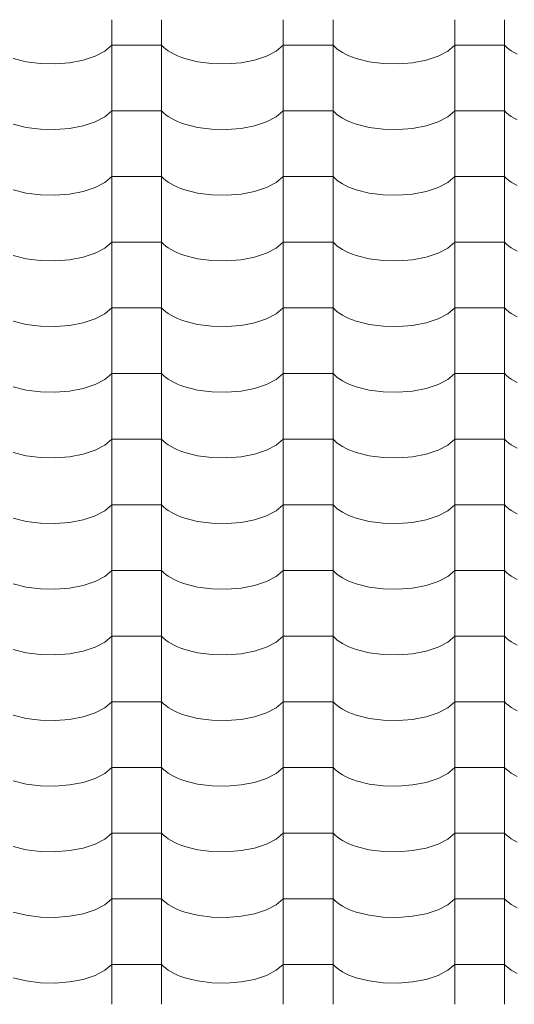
# Model space of a CAD drawing. Header units: millimetres. Extents: x -36478 to 31050, y -14815 to 11827.
# Tile 314 of 656: x -13850 to -13374, y 8977 to 9923. Entities that reach past the tile are written whole.
import ezdxf

# ---------------------------------------------------------------- set-up
doc = ezdxf.new("R2010")
doc.units = ezdxf.units.MM
doc.header["$MEASUREMENT"] = 0
doc.layers.add('Nové_Výplně - Povrchové', color=7, linetype='Continuous')

# ---------------------------------------------------------------- blocks, each defined once
blk = doc.blocks.new('*X13')
at = {"layer": 'Nové_Výplně - Povrchové', "color": 21, "linetype": 'Continuous', "lineweight": 20, "true_color": 0xffaaaa}
for p, q in [((-13761.72, 9923.34), (-13761.72, 9860.46)), ((-13713.69, 9923.34), (-13713.69, 9860.46)), ((-13596.72, 9923.34), (-13596.72, 9860.46)), ((-13548.69, 9923.34), (-13548.69, 9860.46)), ((-13431.72, 9923.34), (-13431.72, 9860.46)), ((-13383.69, 9923.34), (-13383.69, 9860.46)), ((-13768.39, 9893.12), (-13761.72, 9898.8)), ((-13737.71, 9898.8), (-13761.72, 9898.8)), ((-13713.69, 9898.8), (-13737.71, 9898.8)), ((-13713.69, 9898.8), (-13711.86, 9896.91)), ((-13603.39, 9893.12), (-13596.72, 9898.8)), ((-13572.71, 9898.8), (-13596.72, 9898.8)), ((-13548.69, 9898.8), (-13572.71, 9898.8)), ((-13548.69, 9898.8), (-13546.86, 9896.91)), ((-13438.39, 9893.12), (-13431.72, 9898.8)), ((-13407.71, 9898.8), (-13431.72, 9898.8)), ((-13383.69, 9898.8), (-13407.71, 9898.8)), ((-13383.69, 9898.8), (-13381.86, 9896.91)), ((-13777.7, 9888.25), (-13768.39, 9893.12)), ((-13711.86, 9896.91), (-13709.74, 9895.08)), ((-13709.74, 9895.08), (-13707.34, 9893.33)), ((-13707.34, 9893.33), (-13704.65, 9891.65)), ((-13704.65, 9891.65), (-13701.71, 9890.07)), ((-13701.71, 9890.07), (-13698.53, 9888.6)), ((-13612.7, 9888.25), (-13603.39, 9893.12)), ((-13546.86, 9896.91), (-13544.74, 9895.08)), ((-13544.74, 9895.08), (-13542.34, 9893.33)), ((-13542.34, 9893.33), (-13539.65, 9891.65)), ((-13539.65, 9891.65), (-13536.71, 9890.07)), ((-13536.71, 9890.07), (-13533.53, 9888.6)), ((-13447.7, 9888.25), (-13438.39, 9893.12)), ((-13381.86, 9896.91), (-13379.74, 9895.08)), ((-13379.74, 9895.08), (-13377.34, 9893.33)), ((-13377.34, 9893.33), (-13374.65, 9891.65)), ((-13374.65, 9891.65), (-13371.71, 9890.07)), ((-13856.5, 9885.97), (-13844.05, 9882.87)), ((-13844.05, 9882.87), (-13830.39, 9881.12)), ((-13830.39, 9881.12), (-13816.21, 9880.8)), ((-13816.21, 9880.8), (-13802.24, 9881.93)), ((-13802.24, 9881.93), (-13789.18, 9884.46)), ((-13789.18, 9884.46), (-13777.7, 9888.25)), ((-13698.53, 9888.6), (-13695.12, 9887.23)), ((-13695.12, 9887.23), (-13691.5, 9885.97)), ((-13691.5, 9885.97), (-13679.05, 9882.87)), ((-13679.05, 9882.87), (-13665.39, 9881.12)), ((-13665.39, 9881.12), (-13651.21, 9880.8)), ((-13651.21, 9880.8), (-13637.24, 9881.93)), ((-13637.24, 9881.93), (-13624.18, 9884.46)), ((-13624.18, 9884.46), (-13612.7, 9888.25)), ((-13533.53, 9888.6), (-13530.12, 9887.23)), ((-13530.12, 9887.23), (-13526.5, 9885.97)), ((-13526.5, 9885.97), (-13514.05, 9882.87)), ((-13514.05, 9882.87), (-13500.39, 9881.12)), ((-13500.39, 9881.12), (-13486.21, 9880.8)), ((-13486.21, 9880.8), (-13472.24, 9881.93)), ((-13472.24, 9881.93), (-13459.18, 9884.46)), ((-13459.18, 9884.46), (-13447.7, 9888.25)), ((-13761.72, 9860.23), (-13761.72, 9797.35)), ((-13713.69, 9860.23), (-13713.69, 9797.35)), ((-13596.72, 9860.23), (-13596.72, 9797.35)), ((-13548.69, 9860.23), (-13548.69, 9797.35)), ((-13431.72, 9860.23), (-13431.72, 9797.35)), ((-13383.69, 9860.23), (-13383.69, 9797.35)), ((-13768.39, 9830.01), (-13761.72, 9835.7)), ((-13737.71, 9835.7), (-13761.72, 9835.7)), ((-13713.69, 9835.7), (-13737.71, 9835.7)), ((-13713.69, 9835.7), (-13711.86, 9833.81)), ((-13711.86, 9833.81), (-13709.74, 9831.98)), ((-13603.39, 9830.01), (-13596.72, 9835.7)), ((-13572.71, 9835.7), (-13596.72, 9835.7)), ((-13548.69, 9835.7), (-13572.71, 9835.7)), ((-13548.69, 9835.7), (-13546.86, 9833.81)), ((-13546.86, 9833.81), (-13544.74, 9831.98)), ((-13438.39, 9830.01), (-13431.72, 9835.7)), ((-13407.71, 9835.7), (-13431.72, 9835.7)), ((-13383.69, 9835.7), (-13407.71, 9835.7)), ((-13383.69, 9835.7), (-13381.86, 9833.81)), ((-13381.86, 9833.81), (-13379.74, 9831.98)), ((-13789.18, 9821.35), (-13777.7, 9825.14)), ((-13777.7, 9825.14), (-13768.39, 9830.01)), ((-13709.74, 9831.98), (-13707.34, 9830.22)), ((-13707.34, 9830.22), (-13704.65, 9828.55)), ((-13704.65, 9828.55), (-13701.71, 9826.97)), ((-13701.71, 9826.97), (-13698.53, 9825.49)), ((-13698.53, 9825.49), (-13695.12, 9824.12)), ((-13695.12, 9824.12), (-13691.5, 9822.87)), ((-13624.18, 9821.35), (-13612.7, 9825.14)), ((-13612.7, 9825.14), (-13603.39, 9830.01)), ((-13544.74, 9831.98), (-13542.34, 9830.22)), ((-13542.34, 9830.22), (-13539.65, 9828.55)), ((-13539.65, 9828.55), (-13536.71, 9826.97)), ((-13536.71, 9826.97), (-13533.53, 9825.49)), ((-13533.53, 9825.49), (-13530.12, 9824.12)), ((-13530.12, 9824.12), (-13526.5, 9822.87)), ((-13459.18, 9821.35), (-13447.7, 9825.14)), ((-13447.7, 9825.14), (-13438.39, 9830.01)), ((-13379.74, 9831.98), (-13377.34, 9830.22)), ((-13377.34, 9830.22), (-13374.65, 9828.55)), ((-13374.65, 9828.55), (-13371.71, 9826.97)), ((-13856.5, 9822.87), (-13844.05, 9819.77)), ((-13844.05, 9819.77), (-13830.39, 9818.01)), ((-13830.39, 9818.01), (-13816.21, 9817.69)), ((-13816.21, 9817.69), (-13802.24, 9818.82)), ((-13802.24, 9818.82), (-13789.18, 9821.35)), ((-13691.5, 9822.87), (-13679.05, 9819.77)), ((-13679.05, 9819.77), (-13665.39, 9818.01)), ((-13665.39, 9818.01), (-13651.21, 9817.69)), ((-13651.21, 9817.69), (-13637.24, 9818.82)), ((-13637.24, 9818.82), (-13624.18, 9821.35)), ((-13526.5, 9822.87), (-13514.05, 9819.77)), ((-13514.05, 9819.77), (-13500.39, 9818.01)), ((-13500.39, 9818.01), (-13486.21, 9817.69)), ((-13486.21, 9817.69), (-13472.24, 9818.82)), ((-13472.24, 9818.82), (-13459.18, 9821.35)), ((-13761.72, 9797.13), (-13761.72, 9734.25)), ((-13713.69, 9797.13), (-13713.69, 9734.25)), ((-13596.72, 9797.13), (-13596.72, 9734.25)), ((-13548.69, 9797.13), (-13548.69, 9734.25)), ((-13431.72, 9797.13), (-13431.72, 9734.25)), ((-13383.69, 9797.13), (-13383.69, 9734.25)), ((-13777.7, 9762.04), (-13768.39, 9766.91)), ((-13768.39, 9766.91), (-13761.72, 9772.6)), ((-13737.71, 9772.6), (-13761.72, 9772.6)), ((-13713.69, 9772.6), (-13737.71, 9772.6)), ((-13713.69, 9772.6), (-13711.86, 9770.7)), ((-13711.86, 9770.7), (-13709.74, 9768.87)), ((-13709.74, 9768.87), (-13707.34, 9767.12)), ((-13707.34, 9767.12), (-13704.65, 9765.44)), ((-13612.7, 9762.04), (-13603.39, 9766.91)), ((-13603.39, 9766.91), (-13596.72, 9772.6)), ((-13572.71, 9772.6), (-13596.72, 9772.6)), ((-13548.69, 9772.6), (-13572.71, 9772.6)), ((-13548.69, 9772.6), (-13546.86, 9770.7)), ((-13546.86, 9770.7), (-13544.74, 9768.87)), ((-13544.74, 9768.87), (-13542.34, 9767.12)), ((-13542.34, 9767.12), (-13539.65, 9765.44)), ((-13447.7, 9762.04), (-13438.39, 9766.91)), ((-13438.39, 9766.91), (-13431.72, 9772.6)), ((-13407.71, 9772.6), (-13431.72, 9772.6)), ((-13383.69, 9772.6), (-13407.71, 9772.6)), ((-13383.69, 9772.6), (-13381.86, 9770.7)), ((-13381.86, 9770.7), (-13379.74, 9768.87)), ((-13379.74, 9768.87), (-13377.34, 9767.12)), ((-13377.34, 9767.12), (-13374.65, 9765.44)), ((-13856.5, 9759.76), (-13844.05, 9756.66)), ((-13802.24, 9755.72), (-13789.18, 9758.25)), ((-13789.18, 9758.25), (-13777.7, 9762.04)), ((-13704.65, 9765.44), (-13701.71, 9763.87)), ((-13701.71, 9763.87), (-13698.53, 9762.39)), ((-13698.53, 9762.39), (-13695.12, 9761.02)), ((-13695.12, 9761.02), (-13691.5, 9759.76)), ((-13691.5, 9759.76), (-13679.05, 9756.66)), ((-13637.24, 9755.72), (-13624.18, 9758.25)), ((-13624.18, 9758.25), (-13612.7, 9762.04)), ((-13539.65, 9765.44), (-13536.71, 9763.87)), ((-13536.71, 9763.87), (-13533.53, 9762.39)), ((-13533.53, 9762.39), (-13530.12, 9761.02)), ((-13530.12, 9761.02), (-13526.5, 9759.76)), ((-13526.5, 9759.76), (-13514.05, 9756.66)), ((-13472.24, 9755.72), (-13459.18, 9758.25)), ((-13459.18, 9758.25), (-13447.7, 9762.04)), ((-13374.65, 9765.44), (-13371.71, 9763.87)), ((-13844.05, 9756.66), (-13830.39, 9754.91)), ((-13830.39, 9754.91), (-13816.21, 9754.59)), ((-13816.21, 9754.59), (-13802.24, 9755.72)), ((-13679.05, 9756.66), (-13665.39, 9754.91)), ((-13665.39, 9754.91), (-13651.21, 9754.59)), ((-13651.21, 9754.59), (-13637.24, 9755.72)), ((-13514.05, 9756.66), (-13500.39, 9754.91)), ((-13500.39, 9754.91), (-13486.21, 9754.59)), ((-13486.21, 9754.59), (-13472.24, 9755.72)), ((-13761.72, 9734.02), (-13761.72, 9671.14)), ((-13713.69, 9734.02), (-13713.69, 9671.14)), ((-13596.72, 9734.02), (-13596.72, 9671.14)), ((-13548.69, 9734.02), (-13548.69, 9671.14)), ((-13431.72, 9734.02), (-13431.72, 9671.14)), ((-13383.69, 9734.02), (-13383.69, 9671.14)), ((-13768.39, 9703.8), (-13761.72, 9709.49)), ((-13737.71, 9709.49), (-13761.72, 9709.49)), ((-13713.69, 9709.49), (-13737.71, 9709.49)), ((-13713.69, 9709.49), (-13711.86, 9707.6)), ((-13603.39, 9703.8), (-13596.72, 9709.49)), ((-13572.71, 9709.49), (-13596.72, 9709.49)), ((-13548.69, 9709.49), (-13572.71, 9709.49)), ((-13548.69, 9709.49), (-13546.86, 9707.6)), ((-13438.39, 9703.8), (-13431.72, 9709.49)), ((-13407.71, 9709.49), (-13431.72, 9709.49)), ((-13383.69, 9709.49), (-13407.71, 9709.49)), ((-13383.69, 9709.49), (-13381.86, 9707.6)), ((-13777.7, 9698.94), (-13768.39, 9703.8)), ((-13711.86, 9707.6), (-13709.74, 9705.77)), ((-13709.74, 9705.77), (-13707.34, 9704.01)), ((-13707.34, 9704.01), (-13704.65, 9702.34)), ((-13704.65, 9702.34), (-13701.71, 9700.76)), ((-13701.71, 9700.76), (-13698.53, 9699.28)), ((-13612.7, 9698.94), (-13603.39, 9703.8)), ((-13546.86, 9707.6), (-13544.74, 9705.77)), ((-13544.74, 9705.77), (-13542.34, 9704.01)), ((-13542.34, 9704.01), (-13539.65, 9702.34)), ((-13539.65, 9702.34), (-13536.71, 9700.76)), ((-13536.71, 9700.76), (-13533.53, 9699.28)), ((-13447.7, 9698.94), (-13438.39, 9703.8)), ((-13381.86, 9707.6), (-13379.74, 9705.77)), ((-13379.74, 9705.77), (-13377.34, 9704.01)), ((-13377.34, 9704.01), (-13374.65, 9702.34)), ((-13374.65, 9702.34), (-13371.71, 9700.76)), ((-13856.5, 9696.66), (-13844.05, 9693.56)), ((-13844.05, 9693.56), (-13830.39, 9691.8)), ((-13830.39, 9691.8), (-13816.21, 9691.48)), ((-13816.21, 9691.48), (-13802.24, 9692.61)), ((-13802.24, 9692.61), (-13789.18, 9695.14)), ((-13789.18, 9695.14), (-13777.7, 9698.94)), ((-13698.53, 9699.28), (-13695.12, 9697.91)), ((-13695.12, 9697.91), (-13691.5, 9696.66)), ((-13691.5, 9696.66), (-13679.05, 9693.56)), ((-13679.05, 9693.56), (-13665.39, 9691.8)), ((-13665.39, 9691.8), (-13651.21, 9691.48)), ((-13651.21, 9691.48), (-13637.24, 9692.61)), ((-13637.24, 9692.61), (-13624.18, 9695.14)), ((-13624.18, 9695.14), (-13612.7, 9698.94)), ((-13533.53, 9699.28), (-13530.12, 9697.91)), ((-13530.12, 9697.91), (-13526.5, 9696.66)), ((-13526.5, 9696.66), (-13514.05, 9693.56)), ((-13514.05, 9693.56), (-13500.39, 9691.8)), ((-13500.39, 9691.8), (-13486.21, 9691.48)), ((-13486.21, 9691.48), (-13472.24, 9692.61)), ((-13472.24, 9692.61), (-13459.18, 9695.14)), ((-13459.18, 9695.14), (-13447.7, 9698.94)), ((-13761.72, 9670.92), (-13761.72, 9608.04)), ((-13713.69, 9670.92), (-13713.69, 9608.04)), ((-13596.72, 9670.92), (-13596.72, 9608.04)), ((-13548.69, 9670.92), (-13548.69, 9608.04)), ((-13431.72, 9670.92), (-13431.72, 9608.04)), ((-13383.69, 9670.92), (-13383.69, 9608.04)), ((-13768.39, 9640.7), (-13761.72, 9646.39)), ((-13737.71, 9646.39), (-13761.72, 9646.39)), ((-13713.69, 9646.39), (-13737.71, 9646.39)), ((-13713.69, 9646.39), (-13711.86, 9644.49)), ((-13711.86, 9644.49), (-13709.74, 9642.66)), ((-13603.39, 9640.7), (-13596.72, 9646.39)), ((-13572.71, 9646.39), (-13596.72, 9646.39)), ((-13548.69, 9646.39), (-13572.71, 9646.39)), ((-13548.69, 9646.39), (-13546.86, 9644.49)), ((-13546.86, 9644.49), (-13544.74, 9642.66)), ((-13438.39, 9640.7), (-13431.72, 9646.39)), ((-13407.71, 9646.39), (-13431.72, 9646.39)), ((-13383.69, 9646.39), (-13407.71, 9646.39)), ((-13383.69, 9646.39), (-13381.86, 9644.49)), ((-13381.86, 9644.49), (-13379.74, 9642.66)), ((-13789.18, 9632.04), (-13777.7, 9635.83)), ((-13777.7, 9635.83), (-13768.39, 9640.7)), ((-13709.74, 9642.66), (-13707.34, 9640.91)), ((-13707.34, 9640.91), (-13704.65, 9639.24)), ((-13704.65, 9639.24), (-13701.71, 9637.66)), ((-13701.71, 9637.66), (-13698.53, 9636.18)), ((-13698.53, 9636.18), (-13695.12, 9634.81)), ((-13695.12, 9634.81), (-13691.5, 9633.55)), ((-13624.18, 9632.04), (-13612.7, 9635.83)), ((-13612.7, 9635.83), (-13603.39, 9640.7)), ((-13544.74, 9642.66), (-13542.34, 9640.91)), ((-13542.34, 9640.91), (-13539.65, 9639.24)), ((-13539.65, 9639.24), (-13536.71, 9637.66)), ((-13536.71, 9637.66), (-13533.53, 9636.18)), ((-13533.53, 9636.18), (-13530.12, 9634.81)), ((-13530.12, 9634.81), (-13526.5, 9633.55)), ((-13459.18, 9632.04), (-13447.7, 9635.83)), ((-13447.7, 9635.83), (-13438.39, 9640.7)), ((-13379.74, 9642.66), (-13377.34, 9640.91)), ((-13377.34, 9640.91), (-13374.65, 9639.24)), ((-13374.65, 9639.24), (-13371.71, 9637.66)), ((-13856.5, 9633.55), (-13844.05, 9630.45)), ((-13844.05, 9630.45), (-13830.39, 9628.7)), ((-13830.39, 9628.7), (-13816.21, 9628.38)), ((-13816.21, 9628.38), (-13802.24, 9629.51)), ((-13802.24, 9629.51), (-13789.18, 9632.04)), ((-13691.5, 9633.55), (-13679.05, 9630.45)), ((-13679.05, 9630.45), (-13665.39, 9628.7)), ((-13665.39, 9628.7), (-13651.21, 9628.38)), ((-13651.21, 9628.38), (-13637.24, 9629.51)), ((-13637.24, 9629.51), (-13624.18, 9632.04)), ((-13526.5, 9633.55), (-13514.05, 9630.45)), ((-13514.05, 9630.45), (-13500.39, 9628.7)), ((-13500.39, 9628.7), (-13486.21, 9628.38)), ((-13486.21, 9628.38), (-13472.24, 9629.51)), ((-13472.24, 9629.51), (-13459.18, 9632.04)), ((-13761.72, 9607.81), (-13761.72, 9544.94)), ((-13713.69, 9607.81), (-13713.69, 9544.94)), ((-13596.72, 9607.81), (-13596.72, 9544.94)), ((-13548.69, 9607.81), (-13548.69, 9544.94)), ((-13431.72, 9607.81), (-13431.72, 9544.94)), ((-13383.69, 9607.81), (-13383.69, 9544.94)), ((-13777.7, 9572.73), (-13768.39, 9577.59)), ((-13768.39, 9577.59), (-13761.72, 9583.28)), ((-13737.71, 9583.28), (-13761.72, 9583.28)), ((-13713.69, 9583.28), (-13737.71, 9583.28)), ((-13713.69, 9583.28), (-13711.86, 9581.39)), ((-13711.86, 9581.39), (-13709.74, 9579.56)), ((-13709.74, 9579.56), (-13707.34, 9577.8)), ((-13707.34, 9577.8), (-13704.65, 9576.13)), ((-13612.7, 9572.73), (-13603.39, 9577.59)), ((-13603.39, 9577.59), (-13596.72, 9583.28)), ((-13572.71, 9583.28), (-13596.72, 9583.28)), ((-13548.69, 9583.28), (-13572.71, 9583.28)), ((-13548.69, 9583.28), (-13546.86, 9581.39)), ((-13546.86, 9581.39), (-13544.74, 9579.56)), ((-13544.74, 9579.56), (-13542.34, 9577.8)), ((-13542.34, 9577.8), (-13539.65, 9576.13)), ((-13447.7, 9572.73), (-13438.39, 9577.59)), ((-13438.39, 9577.59), (-13431.72, 9583.28)), ((-13407.71, 9583.28), (-13431.72, 9583.28)), ((-13383.69, 9583.28), (-13407.71, 9583.28)), ((-13383.69, 9583.28), (-13381.86, 9581.39)), ((-13381.86, 9581.39), (-13379.74, 9579.56)), ((-13379.74, 9579.56), (-13377.34, 9577.8)), ((-13377.34, 9577.8), (-13374.65, 9576.13)), ((-13856.5, 9570.45), (-13844.05, 9567.35)), ((-13802.24, 9566.41), (-13789.18, 9568.93)), ((-13789.18, 9568.93), (-13777.7, 9572.73)), ((-13704.65, 9576.13), (-13701.71, 9574.55)), ((-13701.71, 9574.55), (-13698.53, 9573.07)), ((-13698.53, 9573.07), (-13695.12, 9571.7)), ((-13695.12, 9571.7), (-13691.5, 9570.45)), ((-13691.5, 9570.45), (-13679.05, 9567.35)), ((-13637.24, 9566.41), (-13624.18, 9568.93)), ((-13624.18, 9568.93), (-13612.7, 9572.73)), ((-13539.65, 9576.13), (-13536.71, 9574.55)), ((-13536.71, 9574.55), (-13533.53, 9573.07)), ((-13533.53, 9573.07), (-13530.12, 9571.7)), ((-13530.12, 9571.7), (-13526.5, 9570.45)), ((-13526.5, 9570.45), (-13514.05, 9567.35)), ((-13472.24, 9566.41), (-13459.18, 9568.93)), ((-13459.18, 9568.93), (-13447.7, 9572.73)), ((-13374.65, 9576.13), (-13371.71, 9574.55)), ((-13844.05, 9567.35), (-13830.39, 9565.59)), ((-13830.39, 9565.59), (-13816.21, 9565.27)), ((-13816.21, 9565.27), (-13802.24, 9566.41)), ((-13679.05, 9567.35), (-13665.39, 9565.59)), ((-13665.39, 9565.59), (-13651.21, 9565.27)), ((-13651.21, 9565.27), (-13637.24, 9566.41)), ((-13514.05, 9567.35), (-13500.39, 9565.59)), ((-13500.39, 9565.59), (-13486.21, 9565.27)), ((-13486.21, 9565.27), (-13472.24, 9566.41)), ((-13761.72, 9544.71), (-13761.72, 9481.83)), ((-13713.69, 9544.71), (-13713.69, 9481.83)), ((-13596.72, 9544.71), (-13596.72, 9481.83)), ((-13548.69, 9544.71), (-13548.69, 9481.83)), ((-13431.72, 9544.71), (-13431.72, 9481.83)), ((-13383.69, 9544.71), (-13383.69, 9481.83)), ((-13777.7, 9509.62), (-13768.39, 9514.49)), ((-13768.39, 9514.49), (-13761.72, 9520.18)), ((-13737.71, 9520.18), (-13761.72, 9520.18)), ((-13713.69, 9520.18), (-13737.71, 9520.18)), ((-13713.69, 9520.18), (-13711.86, 9518.28)), ((-13711.86, 9518.28), (-13709.74, 9516.45)), ((-13709.74, 9516.45), (-13707.34, 9514.7)), ((-13707.34, 9514.7), (-13704.65, 9513.03)), ((-13704.65, 9513.03), (-13701.71, 9511.45)), ((-13701.71, 9511.45), (-13698.53, 9509.97)), ((-13612.7, 9509.62), (-13603.39, 9514.49)), ((-13603.39, 9514.49), (-13596.72, 9520.18)), ((-13572.71, 9520.18), (-13596.72, 9520.18)), ((-13548.69, 9520.18), (-13572.71, 9520.18)), ((-13548.69, 9520.18), (-13546.86, 9518.28)), ((-13546.86, 9518.28), (-13544.74, 9516.45)), ((-13544.74, 9516.45), (-13542.34, 9514.7)), ((-13542.34, 9514.7), (-13539.65, 9513.03)), ((-13539.65, 9513.03), (-13536.71, 9511.45)), ((-13536.71, 9511.45), (-13533.53, 9509.97)), ((-13447.7, 9509.62), (-13438.39, 9514.49)), ((-13438.39, 9514.49), (-13431.72, 9520.18)), ((-13407.71, 9520.18), (-13431.72, 9520.18)), ((-13383.69, 9520.18), (-13407.71, 9520.18)), ((-13383.69, 9520.18), (-13381.86, 9518.28)), ((-13381.86, 9518.28), (-13379.74, 9516.45)), ((-13379.74, 9516.45), (-13377.34, 9514.7)), ((-13377.34, 9514.7), (-13374.65, 9513.03)), ((-13374.65, 9513.03), (-13371.71, 9511.45)), ((-13856.5, 9507.35), (-13844.05, 9504.24)), ((-13844.05, 9504.24), (-13830.39, 9502.49)), ((-13830.39, 9502.49), (-13816.21, 9502.17)), ((-13816.21, 9502.17), (-13802.24, 9503.3)), ((-13802.24, 9503.3), (-13789.18, 9505.83)), ((-13789.18, 9505.83), (-13777.7, 9509.62)), ((-13698.53, 9509.97), (-13695.12, 9508.6)), ((-13695.12, 9508.6), (-13691.5, 9507.35)), ((-13691.5, 9507.35), (-13679.05, 9504.24)), ((-13679.05, 9504.24), (-13665.39, 9502.49)), ((-13665.39, 9502.49), (-13651.21, 9502.17)), ((-13651.21, 9502.17), (-13637.24, 9503.3)), ((-13637.24, 9503.3), (-13624.18, 9505.83)), ((-13624.18, 9505.83), (-13612.7, 9509.62)), ((-13533.53, 9509.97), (-13530.12, 9508.6)), ((-13530.12, 9508.6), (-13526.5, 9507.35)), ((-13526.5, 9507.35), (-13514.05, 9504.24)), ((-13514.05, 9504.24), (-13500.39, 9502.49)), ((-13500.39, 9502.49), (-13486.21, 9502.17)), ((-13486.21, 9502.17), (-13472.24, 9503.3)), ((-13472.24, 9503.3), (-13459.18, 9505.83)), ((-13459.18, 9505.83), (-13447.7, 9509.62)), ((-13761.72, 9481.6), (-13761.72, 9418.73)), ((-13713.69, 9481.6), (-13713.69, 9418.73)), ((-13596.72, 9481.6), (-13596.72, 9418.73)), ((-13548.69, 9481.6), (-13548.69, 9418.73)), ((-13431.72, 9481.6), (-13431.72, 9418.73)), ((-13383.69, 9481.6), (-13383.69, 9418.73)), ((-13768.39, 9451.38), (-13761.72, 9457.07)), ((-13737.71, 9457.07), (-13761.72, 9457.07)), ((-13713.69, 9457.07), (-13737.71, 9457.07)), ((-13713.69, 9457.07), (-13711.86, 9455.18)), ((-13711.86, 9455.18), (-13709.74, 9453.35)), ((-13603.39, 9451.38), (-13596.72, 9457.07)), ((-13572.71, 9457.07), (-13596.72, 9457.07)), ((-13548.69, 9457.07), (-13572.71, 9457.07)), ((-13548.69, 9457.07), (-13546.86, 9455.18)), ((-13546.86, 9455.18), (-13544.74, 9453.35)), ((-13438.39, 9451.38), (-13431.72, 9457.07)), ((-13407.71, 9457.07), (-13431.72, 9457.07)), ((-13383.69, 9457.07), (-13407.71, 9457.07)), ((-13383.69, 9457.07), (-13381.86, 9455.18)), ((-13381.86, 9455.18), (-13379.74, 9453.35)), ((-13789.18, 9442.72), (-13777.7, 9446.52)), ((-13777.7, 9446.52), (-13768.39, 9451.38)), ((-13709.74, 9453.35), (-13707.34, 9451.59)), ((-13707.34, 9451.59), (-13704.65, 9449.92)), ((-13704.65, 9449.92), (-13701.71, 9448.34)), ((-13701.71, 9448.34), (-13698.53, 9446.86)), ((-13698.53, 9446.86), (-13695.12, 9445.49)), ((-13695.12, 9445.49), (-13691.5, 9444.24)), ((-13624.18, 9442.72), (-13612.7, 9446.52)), ((-13612.7, 9446.52), (-13603.39, 9451.38)), ((-13544.74, 9453.35), (-13542.34, 9451.59)), ((-13542.34, 9451.59), (-13539.65, 9449.92)), ((-13539.65, 9449.92), (-13536.71, 9448.34)), ((-13536.71, 9448.34), (-13533.53, 9446.86)), ((-13533.53, 9446.86), (-13530.12, 9445.49)), ((-13530.12, 9445.49), (-13526.5, 9444.24)), ((-13459.18, 9442.72), (-13447.7, 9446.52)), ((-13447.7, 9446.52), (-13438.39, 9451.38)), ((-13379.74, 9453.35), (-13377.34, 9451.59)), ((-13377.34, 9451.59), (-13374.65, 9449.92)), ((-13374.65, 9449.92), (-13371.71, 9448.34)), ((-13856.5, 9444.24), (-13844.05, 9441.14)), ((-13844.05, 9441.14), (-13830.39, 9439.38)), ((-13830.39, 9439.38), (-13816.21, 9439.06)), ((-13816.21, 9439.06), (-13802.24, 9440.2)), ((-13802.24, 9440.2), (-13789.18, 9442.72)), ((-13691.5, 9444.24), (-13679.05, 9441.14)), ((-13679.05, 9441.14), (-13665.39, 9439.38)), ((-13665.39, 9439.38), (-13651.21, 9439.06)), ((-13651.21, 9439.06), (-13637.24, 9440.2)), ((-13637.24, 9440.2), (-13624.18, 9442.72)), ((-13526.5, 9444.24), (-13514.05, 9441.14)), ((-13514.05, 9441.14), (-13500.39, 9439.38)), ((-13500.39, 9439.38), (-13486.21, 9439.06)), ((-13486.21, 9439.06), (-13472.24, 9440.2)), ((-13472.24, 9440.2), (-13459.18, 9442.72)), ((-13761.72, 9418.5), (-13761.72, 9355.62)), ((-13713.69, 9418.5), (-13713.69, 9355.62)), ((-13596.72, 9418.5), (-13596.72, 9355.62)), ((-13548.69, 9418.5), (-13548.69, 9355.62)), ((-13431.72, 9418.5), (-13431.72, 9355.62)), ((-13383.69, 9418.5), (-13383.69, 9355.62)), ((-13777.7, 9383.41), (-13768.39, 9388.28)), ((-13768.39, 9388.28), (-13761.72, 9393.97)), ((-13737.71, 9393.97), (-13761.72, 9393.97)), ((-13713.69, 9393.97), (-13737.71, 9393.97)), ((-13713.69, 9393.97), (-13711.86, 9392.07)), ((-13711.86, 9392.07), (-13709.74, 9390.24)), ((-13709.74, 9390.24), (-13707.34, 9388.49)), ((-13707.34, 9388.49), (-13704.65, 9386.82)), ((-13612.7, 9383.41), (-13603.39, 9388.28)), ((-13603.39, 9388.28), (-13596.72, 9393.97)), ((-13572.71, 9393.97), (-13596.72, 9393.97)), ((-13548.69, 9393.97), (-13572.71, 9393.97)), ((-13548.69, 9393.97), (-13546.86, 9392.07)), ((-13546.86, 9392.07), (-13544.74, 9390.24)), ((-13544.74, 9390.24), (-13542.34, 9388.49)), ((-13542.34, 9388.49), (-13539.65, 9386.82)), ((-13447.7, 9383.41), (-13438.39, 9388.28)), ((-13438.39, 9388.28), (-13431.72, 9393.97)), ((-13407.71, 9393.97), (-13431.72, 9393.97)), ((-13383.69, 9393.97), (-13407.71, 9393.97)), ((-13383.69, 9393.97), (-13381.86, 9392.07)), ((-13381.86, 9392.07), (-13379.74, 9390.24)), ((-13379.74, 9390.24), (-13377.34, 9388.49)), ((-13377.34, 9388.49), (-13374.65, 9386.82)), ((-13856.5, 9381.14), (-13844.05, 9378.03)), ((-13802.24, 9377.09), (-13789.18, 9379.62)), ((-13789.18, 9379.62), (-13777.7, 9383.41)), ((-13704.65, 9386.82), (-13701.71, 9385.24)), ((-13701.71, 9385.24), (-13698.53, 9383.76)), ((-13698.53, 9383.76), (-13695.12, 9382.39)), ((-13695.12, 9382.39), (-13691.5, 9381.14)), ((-13691.5, 9381.14), (-13679.05, 9378.03)), ((-13637.24, 9377.09), (-13624.18, 9379.62)), ((-13624.18, 9379.62), (-13612.7, 9383.41)), ((-13539.65, 9386.82), (-13536.71, 9385.24)), ((-13536.71, 9385.24), (-13533.53, 9383.76)), ((-13533.53, 9383.76), (-13530.12, 9382.39)), ((-13530.12, 9382.39), (-13526.5, 9381.14)), ((-13526.5, 9381.14), (-13514.05, 9378.03)), ((-13472.24, 9377.09), (-13459.18, 9379.62)), ((-13459.18, 9379.62), (-13447.7, 9383.41)), ((-13374.65, 9386.82), (-13371.71, 9385.24)), ((-13844.05, 9378.03), (-13830.39, 9376.28)), ((-13830.39, 9376.28), (-13816.21, 9375.96)), ((-13816.21, 9375.96), (-13802.24, 9377.09)), ((-13679.05, 9378.03), (-13665.39, 9376.28)), ((-13665.39, 9376.28), (-13651.21, 9375.96)), ((-13651.21, 9375.96), (-13637.24, 9377.09)), ((-13514.05, 9378.03), (-13500.39, 9376.28)), ((-13500.39, 9376.28), (-13486.21, 9375.96)), ((-13486.21, 9375.96), (-13472.24, 9377.09)), ((-13761.72, 9355.39), (-13761.72, 9292.52)), ((-13713.69, 9355.39), (-13713.69, 9292.52)), ((-13596.72, 9355.39), (-13596.72, 9292.52)), ((-13548.69, 9355.39), (-13548.69, 9292.52)), ((-13431.72, 9355.39), (-13431.72, 9292.52)), ((-13383.69, 9355.39), (-13383.69, 9292.52)), ((-13777.7, 9320.31), (-13768.39, 9325.17)), ((-13768.39, 9325.17), (-13761.72, 9330.86)), ((-13737.71, 9330.86), (-13761.72, 9330.86)), ((-13713.69, 9330.86), (-13737.71, 9330.86)), ((-13713.69, 9330.86), (-13711.86, 9328.97)), ((-13711.86, 9328.97), (-13709.74, 9327.14)), ((-13709.74, 9327.14), (-13707.34, 9325.38)), ((-13707.34, 9325.38), (-13704.65, 9323.71)), ((-13704.65, 9323.71), (-13701.71, 9322.13)), ((-13701.71, 9322.13), (-13698.53, 9320.65)), ((-13612.7, 9320.31), (-13603.39, 9325.17)), ((-13603.39, 9325.17), (-13596.72, 9330.86)), ((-13572.71, 9330.86), (-13596.72, 9330.86)), ((-13548.69, 9330.86), (-13572.71, 9330.86)), ((-13548.69, 9330.86), (-13546.86, 9328.97)), ((-13546.86, 9328.97), (-13544.74, 9327.14)), ((-13544.74, 9327.14), (-13542.34, 9325.38)), ((-13542.34, 9325.38), (-13539.65, 9323.71)), ((-13539.65, 9323.71), (-13536.71, 9322.13)), ((-13536.71, 9322.13), (-13533.53, 9320.65)), ((-13447.7, 9320.31), (-13438.39, 9325.17)), ((-13438.39, 9325.17), (-13431.72, 9330.86)), ((-13407.71, 9330.86), (-13431.72, 9330.86)), ((-13383.69, 9330.86), (-13407.71, 9330.86)), ((-13383.69, 9330.86), (-13381.86, 9328.97)), ((-13381.86, 9328.97), (-13379.74, 9327.14)), ((-13379.74, 9327.14), (-13377.34, 9325.38)), ((-13377.34, 9325.38), (-13374.65, 9323.71)), ((-13374.65, 9323.71), (-13371.71, 9322.13)), ((-13856.5, 9318.03), (-13844.05, 9314.93)), ((-13844.05, 9314.93), (-13830.39, 9313.17)), ((-13830.39, 9313.17), (-13816.21, 9312.85)), ((-13816.21, 9312.85), (-13802.24, 9313.99)), ((-13802.24, 9313.99), (-13789.18, 9316.51)), ((-13789.18, 9316.51), (-13777.7, 9320.31)), ((-13698.53, 9320.65), (-13695.12, 9319.28)), ((-13695.12, 9319.28), (-13691.5, 9318.03)), ((-13691.5, 9318.03), (-13679.05, 9314.93)), ((-13679.05, 9314.93), (-13665.39, 9313.17)), ((-13665.39, 9313.17), (-13651.21, 9312.85)), ((-13651.21, 9312.85), (-13637.24, 9313.99)), ((-13637.24, 9313.99), (-13624.18, 9316.51)), ((-13624.18, 9316.51), (-13612.7, 9320.31)), ((-13533.53, 9320.65), (-13530.12, 9319.28)), ((-13530.12, 9319.28), (-13526.5, 9318.03)), ((-13526.5, 9318.03), (-13514.05, 9314.93)), ((-13514.05, 9314.93), (-13500.39, 9313.17)), ((-13500.39, 9313.17), (-13486.21, 9312.85)), ((-13486.21, 9312.85), (-13472.24, 9313.99)), ((-13472.24, 9313.99), (-13459.18, 9316.51)), ((-13459.18, 9316.51), (-13447.7, 9320.31)), ((-13761.72, 9292.29), (-13761.72, 9229.41)), ((-13713.69, 9292.29), (-13713.69, 9229.41)), ((-13596.72, 9292.29), (-13596.72, 9229.41)), ((-13548.69, 9292.29), (-13548.69, 9229.41)), ((-13431.72, 9292.29), (-13431.72, 9229.41)), ((-13383.69, 9292.29), (-13383.69, 9229.41)), ((-13768.39, 9262.07), (-13761.72, 9267.76)), ((-13737.71, 9267.76), (-13761.72, 9267.76)), ((-13713.69, 9267.76), (-13737.71, 9267.76)), ((-13713.69, 9267.76), (-13711.86, 9265.86)), ((-13711.86, 9265.86), (-13709.74, 9264.03)), ((-13603.39, 9262.07), (-13596.72, 9267.76)), ((-13572.71, 9267.76), (-13596.72, 9267.76)), ((-13548.69, 9267.76), (-13572.71, 9267.76)), ((-13548.69, 9267.76), (-13546.86, 9265.86)), ((-13546.86, 9265.86), (-13544.74, 9264.03)), ((-13438.39, 9262.07), (-13431.72, 9267.76)), ((-13407.71, 9267.76), (-13431.72, 9267.76)), ((-13383.69, 9267.76), (-13407.71, 9267.76)), ((-13383.69, 9267.76), (-13381.86, 9265.86)), ((-13381.86, 9265.86), (-13379.74, 9264.03)), ((-13789.18, 9253.41), (-13777.7, 9257.2)), ((-13777.7, 9257.2), (-13768.39, 9262.07)), ((-13709.74, 9264.03), (-13707.34, 9262.28)), ((-13707.34, 9262.28), (-13704.65, 9260.61)), ((-13704.65, 9260.61), (-13701.71, 9259.03)), ((-13701.71, 9259.03), (-13698.53, 9257.55)), ((-13698.53, 9257.55), (-13695.12, 9256.18)), ((-13695.12, 9256.18), (-13691.5, 9254.93)), ((-13624.18, 9253.41), (-13612.7, 9257.2)), ((-13612.7, 9257.2), (-13603.39, 9262.07)), ((-13544.74, 9264.03), (-13542.34, 9262.28)), ((-13542.34, 9262.28), (-13539.65, 9260.61)), ((-13539.65, 9260.61), (-13536.71, 9259.03)), ((-13536.71, 9259.03), (-13533.53, 9257.55)), ((-13533.53, 9257.55), (-13530.12, 9256.18)), ((-13530.12, 9256.18), (-13526.5, 9254.93)), ((-13459.18, 9253.41), (-13447.7, 9257.2)), ((-13447.7, 9257.2), (-13438.39, 9262.07)), ((-13379.74, 9264.03), (-13377.34, 9262.28)), ((-13377.34, 9262.28), (-13374.65, 9260.61)), ((-13374.65, 9260.61), (-13371.71, 9259.03)), ((-13856.5, 9254.93), (-13844.05, 9251.82)), ((-13844.05, 9251.82), (-13830.39, 9250.07)), ((-13830.39, 9250.07), (-13816.21, 9249.75)), ((-13816.21, 9249.75), (-13802.24, 9250.88)), ((-13802.24, 9250.88), (-13789.18, 9253.41)), ((-13691.5, 9254.93), (-13679.05, 9251.82)), ((-13679.05, 9251.82), (-13665.39, 9250.07)), ((-13665.39, 9250.07), (-13651.21, 9249.75)), ((-13651.21, 9249.75), (-13637.24, 9250.88)), ((-13637.24, 9250.88), (-13624.18, 9253.41)), ((-13526.5, 9254.93), (-13514.05, 9251.82)), ((-13514.05, 9251.82), (-13500.39, 9250.07)), ((-13500.39, 9250.07), (-13486.21, 9249.75)), ((-13486.21, 9249.75), (-13472.24, 9250.88)), ((-13472.24, 9250.88), (-13459.18, 9253.41)), ((-13761.72, 9229.18), (-13761.72, 9166.31)), ((-13713.69, 9229.18), (-13713.69, 9166.31)), ((-13596.72, 9229.18), (-13596.72, 9166.31)), ((-13548.69, 9229.18), (-13548.69, 9166.31)), ((-13431.72, 9229.18), (-13431.72, 9166.31)), ((-13383.69, 9229.18), (-13383.69, 9166.31)), ((-13777.7, 9194.1), (-13768.39, 9198.96)), ((-13768.39, 9198.96), (-13761.72, 9204.65)), ((-13737.71, 9204.65), (-13761.72, 9204.65)), ((-13713.69, 9204.65), (-13737.71, 9204.65)), ((-13713.69, 9204.65), (-13711.86, 9202.76)), ((-13711.86, 9202.76), (-13709.74, 9200.93)), ((-13709.74, 9200.93), (-13707.34, 9199.17)), ((-13707.34, 9199.17), (-13704.65, 9197.5)), ((-13612.7, 9194.1), (-13603.39, 9198.96)), ((-13603.39, 9198.96), (-13596.72, 9204.65)), ((-13572.71, 9204.65), (-13596.72, 9204.65)), ((-13548.69, 9204.65), (-13572.71, 9204.65)), ((-13548.69, 9204.65), (-13546.86, 9202.76)), ((-13546.86, 9202.76), (-13544.74, 9200.93)), ((-13544.74, 9200.93), (-13542.34, 9199.17)), ((-13542.34, 9199.17), (-13539.65, 9197.5)), ((-13447.7, 9194.1), (-13438.39, 9198.96)), ((-13438.39, 9198.96), (-13431.72, 9204.65)), ((-13407.71, 9204.65), (-13431.72, 9204.65)), ((-13383.69, 9204.65), (-13407.71, 9204.65)), ((-13383.69, 9204.65), (-13381.86, 9202.76)), ((-13381.86, 9202.76), (-13379.74, 9200.93)), ((-13379.74, 9200.93), (-13377.34, 9199.17)), ((-13377.34, 9199.17), (-13374.65, 9197.5)), ((-13856.5, 9191.82), (-13844.05, 9188.72)), ((-13802.24, 9187.78), (-13789.18, 9190.3)), ((-13789.18, 9190.3), (-13777.7, 9194.1)), ((-13704.65, 9197.5), (-13701.71, 9195.92)), ((-13701.71, 9195.92), (-13698.53, 9194.45)), ((-13698.53, 9194.45), (-13695.12, 9193.08)), ((-13695.12, 9193.08), (-13691.5, 9191.82)), ((-13691.5, 9191.82), (-13679.05, 9188.72)), ((-13637.24, 9187.78), (-13624.18, 9190.3)), ((-13624.18, 9190.3), (-13612.7, 9194.1)), ((-13539.65, 9197.5), (-13536.71, 9195.92)), ((-13536.71, 9195.92), (-13533.53, 9194.45)), ((-13533.53, 9194.45), (-13530.12, 9193.08)), ((-13530.12, 9193.08), (-13526.5, 9191.82)), ((-13526.5, 9191.82), (-13514.05, 9188.72)), ((-13472.24, 9187.78), (-13459.18, 9190.3)), ((-13459.18, 9190.3), (-13447.7, 9194.1)), ((-13374.65, 9197.5), (-13371.71, 9195.92)), ((-13844.05, 9188.72), (-13830.39, 9186.96)), ((-13830.39, 9186.96), (-13816.21, 9186.64)), ((-13816.21, 9186.64), (-13802.24, 9187.78)), ((-13679.05, 9188.72), (-13665.39, 9186.96)), ((-13665.39, 9186.96), (-13651.21, 9186.64)), ((-13651.21, 9186.64), (-13637.24, 9187.78)), ((-13514.05, 9188.72), (-13500.39, 9186.96)), ((-13500.39, 9186.96), (-13486.21, 9186.64)), ((-13486.21, 9186.64), (-13472.24, 9187.78)), ((-13761.72, 9166.08), (-13761.72, 9103.2)), ((-13713.69, 9166.08), (-13713.69, 9103.2)), ((-13596.72, 9166.08), (-13596.72, 9103.2)), ((-13548.69, 9166.08), (-13548.69, 9103.2)), ((-13431.72, 9166.08), (-13431.72, 9103.2)), ((-13383.69, 9166.08), (-13383.69, 9103.2)), ((-13777.7, 9130.99), (-13768.39, 9135.86)), ((-13768.39, 9135.86), (-13761.72, 9141.55)), ((-13737.71, 9141.55), (-13761.72, 9141.55)), ((-13713.69, 9141.55), (-13737.71, 9141.55)), ((-13713.69, 9141.55), (-13711.86, 9139.65)), ((-13711.86, 9139.65), (-13709.74, 9137.82)), ((-13709.74, 9137.82), (-13707.34, 9136.07)), ((-13707.34, 9136.07), (-13704.65, 9134.4)), ((-13704.65, 9134.4), (-13701.71, 9132.82)), ((-13701.71, 9132.82), (-13698.53, 9131.34)), ((-13612.7, 9130.99), (-13603.39, 9135.86)), ((-13603.39, 9135.86), (-13596.72, 9141.55)), ((-13572.71, 9141.55), (-13596.72, 9141.55)), ((-13548.69, 9141.55), (-13572.71, 9141.55)), ((-13548.69, 9141.55), (-13546.86, 9139.65)), ((-13546.86, 9139.65), (-13544.74, 9137.82)), ((-13544.74, 9137.82), (-13542.34, 9136.07)), ((-13542.34, 9136.07), (-13539.65, 9134.4)), ((-13539.65, 9134.4), (-13536.71, 9132.82)), ((-13536.71, 9132.82), (-13533.53, 9131.34)), ((-13447.7, 9130.99), (-13438.39, 9135.86)), ((-13438.39, 9135.86), (-13431.72, 9141.55)), ((-13407.71, 9141.55), (-13431.72, 9141.55)), ((-13383.69, 9141.55), (-13407.71, 9141.55)), ((-13383.69, 9141.55), (-13381.86, 9139.65)), ((-13381.86, 9139.65), (-13379.74, 9137.82)), ((-13379.74, 9137.82), (-13377.34, 9136.07)), ((-13377.34, 9136.07), (-13374.65, 9134.4)), ((-13374.65, 9134.4), (-13371.71, 9132.82)), ((-13856.5, 9128.72), (-13844.05, 9125.61)), ((-13844.05, 9125.61), (-13830.39, 9123.86)), ((-13830.39, 9123.86), (-13816.21, 9123.54)), ((-13816.21, 9123.54), (-13802.24, 9124.67)), ((-13802.24, 9124.67), (-13789.18, 9127.2)), ((-13789.18, 9127.2), (-13777.7, 9130.99)), ((-13698.53, 9131.34), (-13695.12, 9129.97)), ((-13695.12, 9129.97), (-13691.5, 9128.72)), ((-13691.5, 9128.72), (-13679.05, 9125.61)), ((-13679.05, 9125.61), (-13665.39, 9123.86)), ((-13665.39, 9123.86), (-13651.21, 9123.54)), ((-13651.21, 9123.54), (-13637.24, 9124.67)), ((-13637.24, 9124.67), (-13624.18, 9127.2)), ((-13624.18, 9127.2), (-13612.7, 9130.99)), ((-13533.53, 9131.34), (-13530.12, 9129.97)), ((-13530.12, 9129.97), (-13526.5, 9128.72)), ((-13526.5, 9128.72), (-13514.05, 9125.61)), ((-13514.05, 9125.61), (-13500.39, 9123.86)), ((-13500.39, 9123.86), (-13486.21, 9123.54)), ((-13486.21, 9123.54), (-13472.24, 9124.67)), ((-13472.24, 9124.67), (-13459.18, 9127.2)), ((-13459.18, 9127.2), (-13447.7, 9130.99)), ((-13761.72, 9102.98), (-13761.72, 9040.1)), ((-13713.69, 9102.98), (-13713.69, 9040.1)), ((-13596.72, 9102.98), (-13596.72, 9040.1)), ((-13548.69, 9102.98), (-13548.69, 9040.1)), ((-13431.72, 9102.98), (-13431.72, 9040.1)), ((-13383.69, 9102.98), (-13383.69, 9040.1)), ((-13768.39, 9072.75), (-13761.72, 9078.44)), ((-13737.71, 9078.44), (-13761.72, 9078.44)), ((-13713.69, 9078.44), (-13737.71, 9078.44)), ((-13713.69, 9078.44), (-13711.86, 9076.55)), ((-13711.86, 9076.55), (-13709.74, 9074.72)), ((-13603.39, 9072.75), (-13596.72, 9078.44)), ((-13572.71, 9078.44), (-13596.72, 9078.44)), ((-13548.69, 9078.44), (-13572.71, 9078.44)), ((-13548.69, 9078.44), (-13546.86, 9076.55)), ((-13546.86, 9076.55), (-13544.74, 9074.72)), ((-13438.39, 9072.75), (-13431.72, 9078.44)), ((-13407.71, 9078.44), (-13431.72, 9078.44)), ((-13383.69, 9078.44), (-13407.71, 9078.44)), ((-13383.69, 9078.44), (-13381.86, 9076.55)), ((-13381.86, 9076.55), (-13379.74, 9074.72)), ((-13789.18, 9064.1), (-13777.7, 9067.89)), ((-13777.7, 9067.89), (-13768.39, 9072.75)), ((-13709.74, 9074.72), (-13707.34, 9072.96)), ((-13707.34, 9072.96), (-13704.65, 9071.29)), ((-13704.65, 9071.29), (-13701.71, 9069.71)), ((-13701.71, 9069.71), (-13698.53, 9068.24)), ((-13698.53, 9068.24), (-13695.12, 9066.87)), ((-13695.12, 9066.87), (-13691.5, 9065.61)), ((-13624.18, 9064.1), (-13612.7, 9067.89)), ((-13612.7, 9067.89), (-13603.39, 9072.75)), ((-13544.74, 9074.72), (-13542.34, 9072.96)), ((-13542.34, 9072.96), (-13539.65, 9071.29)), ((-13539.65, 9071.29), (-13536.71, 9069.71)), ((-13536.71, 9069.71), (-13533.53, 9068.24)), ((-13533.53, 9068.24), (-13530.12, 9066.87)), ((-13530.12, 9066.87), (-13526.5, 9065.61)), ((-13459.18, 9064.1), (-13447.7, 9067.89)), ((-13447.7, 9067.89), (-13438.39, 9072.75)), ((-13379.74, 9074.72), (-13377.34, 9072.96)), ((-13377.34, 9072.96), (-13374.65, 9071.29)), ((-13374.65, 9071.29), (-13371.71, 9069.71)), ((-13856.5, 9065.61), (-13844.05, 9062.51)), ((-13844.05, 9062.51), (-13830.39, 9060.75)), ((-13830.39, 9060.75), (-13816.21, 9060.44)), ((-13816.21, 9060.44), (-13802.24, 9061.57)), ((-13802.24, 9061.57), (-13789.18, 9064.1)), ((-13691.5, 9065.61), (-13679.05, 9062.51)), ((-13679.05, 9062.51), (-13665.39, 9060.75)), ((-13665.39, 9060.75), (-13651.21, 9060.44)), ((-13651.21, 9060.44), (-13637.24, 9061.57)), ((-13637.24, 9061.57), (-13624.18, 9064.1)), ((-13526.5, 9065.61), (-13514.05, 9062.51)), ((-13514.05, 9062.51), (-13500.39, 9060.75)), ((-13500.39, 9060.75), (-13486.21, 9060.44)), ((-13486.21, 9060.44), (-13472.24, 9061.57)), ((-13472.24, 9061.57), (-13459.18, 9064.1)), ((-13761.72, 9039.87), (-13761.72, 8976.99)), ((-13713.69, 9039.87), (-13713.69, 8976.99)), ((-13596.72, 9039.87), (-13596.72, 8976.99)), ((-13548.69, 9039.87), (-13548.69, 8976.99)), ((-13431.72, 9039.87), (-13431.72, 8976.99)), ((-13383.69, 9039.87), (-13383.69, 8976.99)), ((-13777.7, 9004.78), (-13768.39, 9009.65)), ((-13768.39, 9009.65), (-13761.72, 9015.34)), ((-13737.71, 9015.34), (-13761.72, 9015.34)), ((-13713.69, 9015.34), (-13737.71, 9015.34)), ((-13713.69, 9015.34), (-13711.86, 9013.44)), ((-13711.86, 9013.44), (-13709.74, 9011.61)), ((-13709.74, 9011.61), (-13707.34, 9009.86)), ((-13707.34, 9009.86), (-13704.65, 9008.19)), ((-13612.7, 9004.78), (-13603.39, 9009.65)), ((-13603.39, 9009.65), (-13596.72, 9015.34)), ((-13572.71, 9015.34), (-13596.72, 9015.34)), ((-13548.69, 9015.34), (-13572.71, 9015.34)), ((-13548.69, 9015.34), (-13546.86, 9013.44)), ((-13546.86, 9013.44), (-13544.74, 9011.61)), ((-13544.74, 9011.61), (-13542.34, 9009.86)), ((-13542.34, 9009.86), (-13539.65, 9008.19)), ((-13447.7, 9004.78), (-13438.39, 9009.65)), ((-13438.39, 9009.65), (-13431.72, 9015.34)), ((-13407.71, 9015.34), (-13431.72, 9015.34)), ((-13383.69, 9015.34), (-13407.71, 9015.34)), ((-13383.69, 9015.34), (-13381.86, 9013.44)), ((-13381.86, 9013.44), (-13379.74, 9011.61)), ((-13379.74, 9011.61), (-13377.34, 9009.86)), ((-13377.34, 9009.86), (-13374.65, 9008.19)), ((-13856.5, 9002.51), (-13844.05, 8999.41)), ((-13802.24, 8998.46), (-13789.18, 9000.99)), ((-13789.18, 9000.99), (-13777.7, 9004.78)), ((-13704.65, 9008.19), (-13701.71, 9006.61)), ((-13701.71, 9006.61), (-13698.53, 9005.13)), ((-13698.53, 9005.13), (-13695.12, 9003.76)), ((-13695.12, 9003.76), (-13691.5, 9002.51)), ((-13691.5, 9002.51), (-13679.05, 8999.41)), ((-13637.24, 8998.46), (-13624.18, 9000.99)), ((-13624.18, 9000.99), (-13612.7, 9004.78)), ((-13539.65, 9008.19), (-13536.71, 9006.61)), ((-13536.71, 9006.61), (-13533.53, 9005.13)), ((-13533.53, 9005.13), (-13530.12, 9003.76)), ((-13530.12, 9003.76), (-13526.5, 9002.51)), ((-13526.5, 9002.51), (-13514.05, 8999.41)), ((-13472.24, 8998.46), (-13459.18, 9000.99)), ((-13459.18, 9000.99), (-13447.7, 9004.78)), ((-13374.65, 9008.19), (-13371.71, 9006.61)), ((-13844.05, 8999.41), (-13830.39, 8997.65)), ((-13830.39, 8997.65), (-13816.21, 8997.33)), ((-13816.21, 8997.33), (-13802.24, 8998.46)), ((-13679.05, 8999.41), (-13665.39, 8997.65)), ((-13665.39, 8997.65), (-13651.21, 8997.33)), ((-13651.21, 8997.33), (-13637.24, 8998.46)), ((-13514.05, 8999.41), (-13500.39, 8997.65)), ((-13500.39, 8997.65), (-13486.21, 8997.33)), ((-13486.21, 8997.33), (-13472.24, 8998.46))]:
    blk.add_line(p, q, dxfattribs=at)
blk = doc.blocks.new('výplň_6_1', base_point=(0, 0))
at = {"layer": 'Nové_Výplně - Povrchové', "color": 21, "linetype": 'Continuous', "lineweight": 20, "true_color": 0xffaaaa}
blk.add_blockref('*X13', (0, 0), dxfattribs=at)

msp = doc.modelspace()

# ---------------------------------------------------------------- block references
at = {"layer": 'Nové_Výplně - Povrchové', "color": 21, "linetype": 'Continuous', "lineweight": 20, "true_color": 0xffaaaa}
msp.add_blockref('výplň_6_1', (0, 0), dxfattribs=at)

doc.saveas('drawing.dxf')
